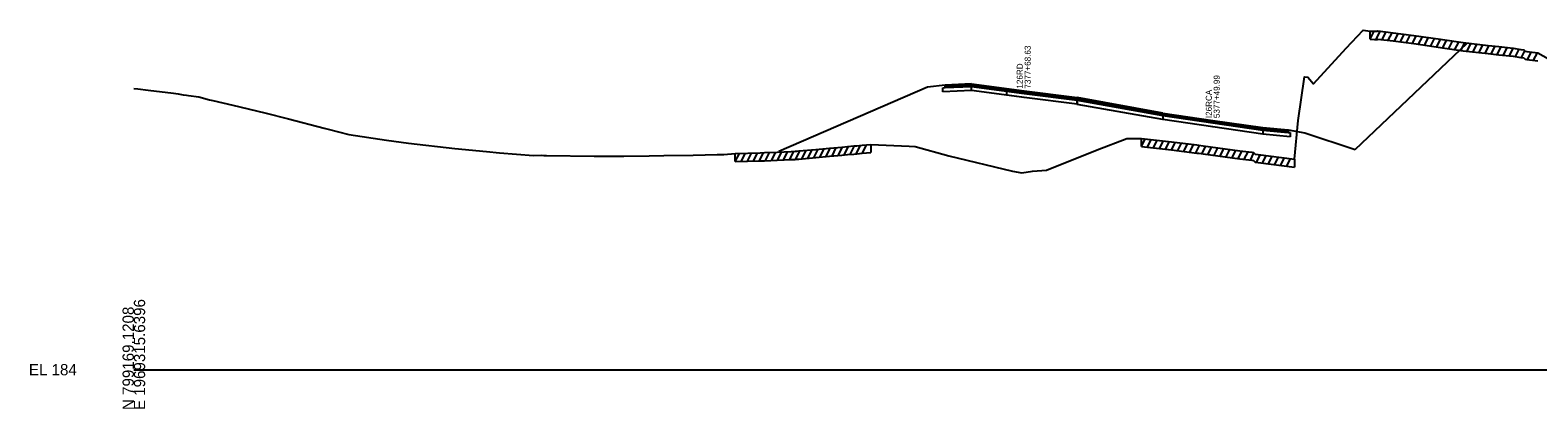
# Model space of a CAD drawing. Extents: x 1017 to 19997, y -1947 to 50737.
# Drawn here: x 13974.3 to 14347.9, y 26490.3 to 26584.1 of the extents above; entities that cross this region are included whole.
import ezdxf

# ---------------------------------------------------------------- set-up
doc = ezdxf.new("R2010")
doc.units = 0
for name, color, linetype in [('RD_GPK_XS_Cell', 7, 'Continuous'), ('RD_XS_Base', 7, 'Continuous'), ('RD_XS_ExGround', 7, 'Continuous'), ('RD_XS_ExPaveRet', 7, 'Continuous'), ('RD_XS_Greenside', 7, 'Continuous'), ('RD_XS_Pave', 7, 'Continuous'), ('RD_XS_PaveOvlay', 7, 'Continuous'), ('RD_XS_TieSlope', 7, 'Continuous'), ('RD_XS_TX_Notes', 7, 'Continuous')]:
    doc.layers.add(name, color=color, linetype=linetype)

msp = doc.modelspace()

# ---------------------------------------------------------------- linework, layer by layer
at = {"layer": 'RD_GPK_XS_Cell'}
msp.add_line((14000, 26500), (14600, 26500), dxfattribs=at)
at = {"layer": 'RD_XS_Base'}
for points in [[(14200.5, 26569.82), (14201.05, 26569.84), (14207.58, 26570.11)], [(14207.58, 26569.11), (14207.58, 26570.11)], [(14200.5, 26568.82), (14200.5, 26569.82)], [(14207.58, 26569.11), (14200.5, 26568.82)], [(14233.72, 26565.72), (14220.65, 26567.38), (14207.58, 26569.11)], [(14216.29, 26567.95), (14216.29, 26568.95)], [(14233.72, 26565.72), (14220.65, 26567.38), (14216.29, 26567.95)], [(14233.72, 26566.72), (14233.72, 26565.72)], [(14233.73, 26565.7), (14233.73, 26566.7)], [(14233.73, 26566.7), (14255.01, 26562.91)], [(14255.01, 26561.91), (14233.73, 26565.7)], [(14255.01, 26562.91), (14255.01, 26561.91)], [(14279.79, 26558.3), (14267.34, 26560.1), (14255.01, 26561.91)], [(14279.79, 26559.3), (14279.79, 26558.3)], [(14279.79, 26559.3), (14286.02, 26558.74), (14286.54, 26558.69)], [(14286.54, 26558.69), (14286.54, 26557.69)], [(14286.54, 26557.69), (14279.79, 26558.3)]]:
    msp.add_lwpolyline(points, dxfattribs=at)
at = {"layer": 'RD_XS_ExGround'}
msp.add_lwpolyline([(14000, 26569.62), (14000.95, 26569.52), (14003.55, 26569.23), (14009.79, 26568.47), (14011, 26568.27), (14011.77, 26568.15), (14012.22, 26568.08), (14013.05, 26567.96), (14013.54, 26567.9), (14016.12, 26567.53), (14018.78, 26566.84), (14019.14, 26566.74), (14019.54, 26566.63), (14024.56, 26565.48), (14032.45, 26563.58), (14038.35, 26562.14), (14047.15, 26559.8), (14048.12, 26559.55), (14053.31, 26558.22), (14062.63, 26556.85), (14068.08, 26556.07), (14079.57, 26554.73), (14087.35, 26554), (14090.58, 26553.71), (14099.04, 26553.05), (14101.12, 26553.09), (14101.59, 26553.07), (14102.22, 26553.06), (14114.06, 26552.9), (14117.18, 26552.87), (14121.39, 26552.87), (14127.69, 26552.92), (14131.29, 26553), (14138.6, 26553.09), (14144.56, 26553.25), (14146.17, 26553.31), (14149.02, 26553.52), (14155.22, 26553.72), (14156.25, 26553.75), (14159.4, 26553.89), (14162.91, 26554.04), (14163.89, 26554.08), (14164.25, 26554.11), (14164.8, 26554.15), (14168.99, 26554.52), (14172.38, 26554.83), (14173.42, 26554.92), (14175.41, 26555.11), (14176.82, 26555.24), (14178.4, 26555.39), (14179.19, 26555.46), (14180.44, 26555.58), (14182.61, 26555.77), (14192.11, 26555.37), (14193.58, 26555.3), (14201.97, 26552.98), (14217.73, 26549.18), (14220.01, 26548.71), (14222.67, 26549.17), (14226.18, 26549.37), (14238.68, 26554.44), (14246.05, 26557.27), (14247.38, 26557.26), (14249.66, 26557.25), (14257.11, 26556.44), (14263.37, 26555.64), (14263.87, 26555.58), (14264.98, 26555.43), (14274.09, 26554.23), (14277.05, 26553.86), (14277.48, 26553.8), (14277.83, 26553.36), (14278.57, 26553.27), (14287.59, 26552.15), (14288.52, 26561.72), (14290.09, 26572.48), (14290.93, 26572.45), (14292.27, 26570.78), (14300.38, 26579.57), (14304.61, 26584.07), (14305.19, 26583.99), (14306.35, 26583.8), (14307.4, 26583.79), (14308.1, 26583.79), (14308.25, 26583.87), (14312.06, 26583.4), (14317.18, 26582.76), (14323.79, 26581.8), (14324.27, 26581.73), (14329.36, 26580.98), (14335.55, 26580.3), (14338.27, 26580), (14341.78, 26579.61), (14343.66, 26579.32), (14344.4, 26579.21), (14344.76, 26578.86), (14345.15, 26578.82), (14347.9, 26578.46), (14353.72, 26575.19)], dxfattribs=at)
at = {"layer": 'RD_XS_ExPaveRet'}
for p, q in [((14306.35, 26581.8), (14306.35, 26583.8)), ((14306.35, 26581.8), (14307.35, 26583.79)), ((14306.35, 26581.8), (14307.4, 26581.79)), ((14307.4, 26581.79), (14308.1, 26581.79)), ((14307.85, 26581.79), (14308.85, 26583.8)), ((14308.1, 26581.79), (14308.25, 26581.87)), ((14308.25, 26581.87), (14312.06, 26581.4)), ((14309.35, 26581.74), (14310.29, 26583.62)), ((14310.85, 26581.55), (14311.79, 26583.43)), ((14312.06, 26581.4), (14317.18, 26580.76)), ((14312.35, 26581.37), (14313.29, 26583.25)), ((14313.85, 26581.18), (14314.79, 26583.06)), ((14315.35, 26580.99), (14316.29, 26582.87)), ((14316.85, 26580.8), (14317.78, 26582.67)), ((14318.35, 26580.59), (14319.28, 26582.45)), ((14319.85, 26580.37), (14320.78, 26582.24)), ((14321.35, 26580.15), (14322.28, 26582.02)), ((14322.85, 26579.94), (14323.78, 26581.8)), ((14324.35, 26579.72), (14325.28, 26581.58)), ((14325.85, 26579.49), (14326.78, 26581.36)), ((14327.35, 26579.27), (14328.28, 26581.13)), ((14317.18, 26580.76), (14323.79, 26579.8)), ((14323.79, 26579.8), (14324.27, 26579.73)), ((14324.27, 26579.73), (14329.36, 26578.98)), ((14328.85, 26579.05), (14329.79, 26580.93)), ((14329.36, 26578.98), (14335.55, 26578.3)), ((14330.35, 26578.87), (14331.3, 26580.76)), ((14331.85, 26578.7), (14332.8, 26580.6)), ((14333.35, 26578.54), (14334.3, 26580.43)), ((14334.85, 26578.37), (14335.8, 26580.27)), ((14335.55, 26578.3), (14338.27, 26578)), ((14336.35, 26578.21), (14337.3, 26580.11)), ((14337.85, 26578.05), (14338.8, 26579.94)), ((14338.27, 26578), (14341.78, 26577.61)), ((14339.35, 26577.88), (14340.3, 26579.78)), ((14340.85, 26577.72), (14341.8, 26579.61)), ((14341.78, 26577.61), (14343.66, 26577.32)), ((14342.35, 26577.52), (14343.28, 26579.38)), ((14343.85, 26577.29), (14344.68, 26578.94)), ((14345.35, 26576.79), (14346.29, 26578.67)), ((14346.85, 26576.6), (14347.79, 26578.48)), ((14343.66, 26577.32), (14344.4, 26577.21)), ((14344.4, 26577.21), (14344.76, 26576.86)), ((14344.76, 26576.86), (14345.15, 26576.82)), ((14345.15, 26576.82), (14347.9, 26576.46)), ((14173.02, 26552.89), (14174.07, 26554.98)), ((14174.52, 26553.02), (14175.57, 26555.12)), ((14176.02, 26553.17), (14177.08, 26555.27)), ((14177.52, 26553.31), (14178.57, 26555.41)), ((14179.02, 26553.45), (14180.07, 26555.55)), ((14180.52, 26553.59), (14181.57, 26555.68)), ((14182.61, 26555.77), (14182.61, 26553.77)), ((14249.66, 26555.25), (14249.66, 26557.25)), ((14249.66, 26555.25), (14250.61, 26557.15)), ((14249.66, 26555.25), (14257.11, 26554.44)), ((14251.16, 26555.09), (14252.11, 26556.98)), ((14252.66, 26554.92), (14253.61, 26556.82)), ((14254.16, 26554.76), (14255.11, 26556.66)), ((14255.66, 26554.6), (14256.61, 26556.49)), ((14257.16, 26554.43), (14258.1, 26556.31)), ((14258.66, 26554.24), (14259.6, 26556.12)), ((14260.16, 26554.05), (14261.1, 26555.93)), ((14261.66, 26553.86), (14262.6, 26555.74)), ((14263.16, 26553.67), (14264.1, 26555.55)), ((14264.66, 26553.47), (14265.6, 26555.35)), ((14266.16, 26553.28), (14267.1, 26555.15)), ((14267.66, 26553.08), (14268.6, 26554.95)), ((14149.02, 26551.52), (14150.04, 26553.55)), ((14149.02, 26551.52), (14149.02, 26553.52)), ((14149.02, 26551.52), (14155.22, 26551.72)), ((14150.52, 26551.57), (14151.54, 26553.6)), ((14152.02, 26551.62), (14153.04, 26553.65)), ((14153.52, 26551.67), (14154.54, 26553.7)), ((14155.02, 26551.72), (14156.04, 26553.75)), ((14155.22, 26551.72), (14156.25, 26551.75)), ((14156.25, 26551.75), (14159.4, 26551.89)), ((14156.52, 26551.76), (14157.55, 26553.81)), ((14158.02, 26551.83), (14159.05, 26553.87)), ((14159.4, 26551.89), (14162.91, 26552.04)), ((14159.52, 26551.89), (14160.55, 26553.94)), ((14161.02, 26551.96), (14162.05, 26554)), ((14162.52, 26552.02), (14163.55, 26554.07)), ((14162.91, 26552.04), (14163.89, 26552.08)), ((14163.89, 26552.08), (14164.25, 26552.11)), ((14164.02, 26552.09), (14165.06, 26554.17)), ((14164.25, 26552.11), (14164.8, 26552.15)), ((14164.8, 26552.15), (14168.99, 26552.52)), ((14165.52, 26552.21), (14166.57, 26554.31)), ((14167.02, 26552.35), (14168.07, 26554.44)), ((14168.52, 26552.48), (14169.57, 26554.58)), ((14168.99, 26552.52), (14172.38, 26552.83)), ((14170.02, 26552.62), (14171.07, 26554.71)), ((14171.52, 26552.75), (14172.57, 26554.85)), ((14172.38, 26552.83), (14173.42, 26552.92)), ((14173.42, 26552.92), (14175.41, 26553.11)), ((14175.41, 26553.11), (14176.82, 26553.24)), ((14176.82, 26553.24), (14178.4, 26553.39)), ((14178.4, 26553.39), (14179.19, 26553.46)), ((14179.19, 26553.46), (14180.44, 26553.58)), ((14180.44, 26553.58), (14182.61, 26553.77)), ((14257.11, 26554.44), (14263.37, 26553.64)), ((14263.37, 26553.64), (14263.87, 26553.58)), ((14263.87, 26553.58), (14264.98, 26553.43)), ((14264.98, 26553.43), (14274.09, 26552.23)), ((14269.16, 26552.88), (14270.1, 26554.76)), ((14270.66, 26552.68), (14271.6, 26554.56)), ((14272.16, 26552.48), (14273.1, 26554.36)), ((14273.66, 26552.28), (14274.6, 26554.16)), ((14274.09, 26552.23), (14277.05, 26551.86)), ((14275.16, 26552.09), (14276.1, 26553.98)), ((14276.66, 26551.91), (14277.56, 26553.71)), ((14277.05, 26551.86), (14277.48, 26551.8)), ((14277.48, 26551.8), (14277.83, 26551.36)), ((14277.83, 26551.36), (14278.57, 26551.27)), ((14278.16, 26551.32), (14279.1, 26553.2)), ((14278.57, 26551.27), (14287.59, 26550.15)), ((14279.66, 26551.13), (14280.6, 26553.01)), ((14281.16, 26550.94), (14282.1, 26552.83)), ((14282.66, 26550.76), (14283.6, 26552.64)), ((14284.16, 26550.57), (14285.1, 26552.45)), ((14285.66, 26550.39), (14286.6, 26552.27)), ((14287.59, 26552.15), (14287.59, 26550.15))]:
    msp.add_line(p, q, dxfattribs=at)
at = {"layer": 'RD_XS_Greenside'}
for points in [[(14196.69, 26569.98), (14159.84, 26554.01)], [(14201.05, 26570.48), (14196.69, 26569.98)], [(14286.02, 26559.37), (14290.17, 26558.68)], [(14290.17, 26558.68), (14302.61, 26554.5)]]:
    msp.add_lwpolyline(points, dxfattribs=at)
at = {"layer": 'RD_XS_Pave'}
for points in [[(14201.05, 26570.16), (14207.58, 26570.43)], [(14201.05, 26569.84), (14201.05, 26570.16)], [(14207.58, 26570.11), (14201.05, 26569.84)], [(14233.72, 26567.04), (14220.65, 26568.7), (14207.58, 26570.43)], [(14207.58, 26570.43), (14207.58, 26570.11)], [(14207.58, 26570.11), (14220.65, 26568.38), (14233.72, 26566.72)], [(14233.72, 26567.04), (14220.65, 26568.7), (14216.29, 26569.27)], [(14216.29, 26569.27), (14216.29, 26568.95)], [(14216.29, 26568.95), (14220.65, 26568.38), (14233.72, 26566.72)], [(14233.72, 26566.72), (14233.72, 26567.04)], [(14255.01, 26563.23), (14233.73, 26567.04)], [(14233.73, 26567.04), (14233.73, 26566.7)], [(14279.79, 26559.62), (14267.34, 26561.42), (14255.01, 26563.23)], [(14255.01, 26563.23), (14255.01, 26562.91)], [(14255.01, 26562.91), (14267.34, 26561.1), (14279.79, 26559.3)], [(14279.79, 26559.3), (14279.79, 26559.62)], [(14279.79, 26559.62), (14286.02, 26559.06)], [(14286.02, 26558.74), (14279.79, 26559.3)], [(14286.02, 26559.06), (14286.02, 26558.74)]]:
    msp.add_lwpolyline(points, dxfattribs=at)
at = {"layer": 'RD_XS_PaveOvlay'}
for points in [[(14207.58, 26570.74), (14201.05, 26570.48)], [(14201.05, 26570.48), (14201.05, 26570.16)], [(14207.58, 26570.74), (14220.65, 26569.01), (14233.72, 26567.36)], [(14207.58, 26570.43), (14207.58, 26570.74)], [(14216.29, 26569.58), (14220.65, 26569.01), (14233.72, 26567.36)], [(14216.29, 26569.27), (14216.29, 26569.58)], [(14233.72, 26567.36), (14233.72, 26567.04)], [(14255.01, 26563.55), (14233.73, 26567.36)], [(14233.73, 26567.36), (14233.73, 26567.04)], [(14255.01, 26563.55), (14267.34, 26561.73), (14279.79, 26559.94)], [(14255.01, 26563.23), (14255.01, 26563.55)], [(14279.79, 26559.94), (14279.79, 26559.62)], [(14279.79, 26559.94), (14286.02, 26559.37)], [(14286.02, 26559.37), (14286.02, 26559.06)]]:
    msp.add_lwpolyline(points, dxfattribs=at)
at = {"layer": 'RD_XS_TieSlope'}
msp.add_lwpolyline([(14302.61, 26554.5), (14330.38, 26580.87)], dxfattribs=at)

# ---------------------------------------------------------------- texts
at = {"layer": 'RD_GPK_XS_Cell'}
for s, p in [('N 799169.1208', (14000, 26490)), ('E 1969315.6396', (14002.8, 26490))]:
    msp.add_text(s, height=2.8, rotation=90, dxfattribs=at).set_placement(p)
msp.add_text('EL 184', height=2.8, dxfattribs=at).set_placement((13974, 26498.6))
at = {"layer": 'RD_XS_TX_Notes'}
for s, p in [(' 7377+68.63', (14222.23, 26569.04)), (' 126RD', (14220.27, 26569.04)), (' 5377+49.99', (14269.07, 26561.73)), (' I26RCA', (14267.12, 26561.73))]:
    msp.add_text(s, height=1.5, rotation=90, dxfattribs=at).set_placement(p)

doc.saveas('drawing.dxf')
